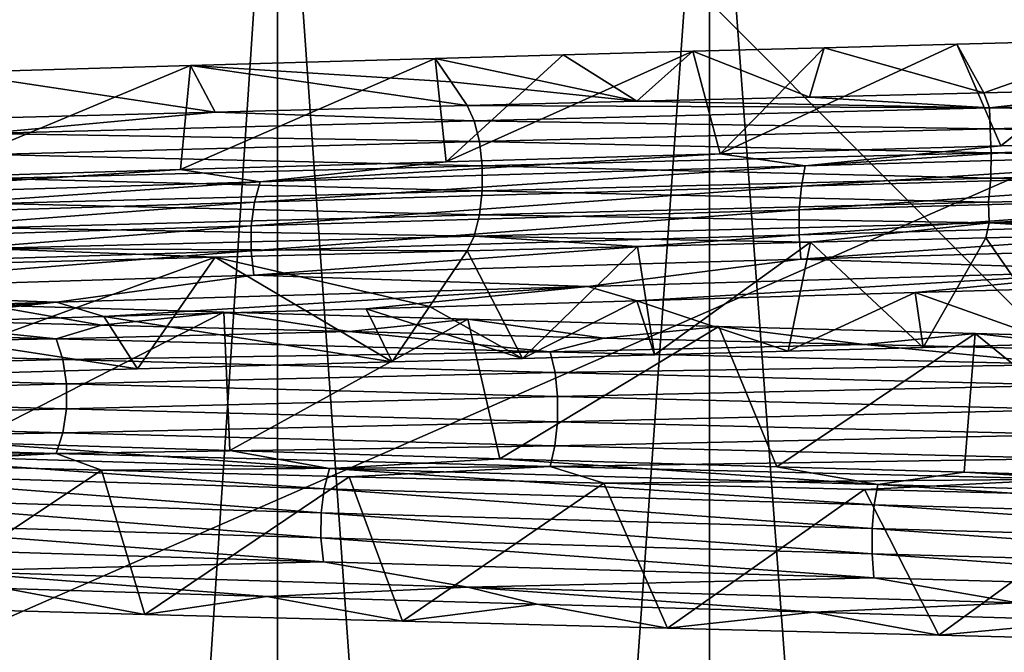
# Model space of a CAD drawing. Header units: metres. Extents: x -206 to 75, y -104 to 104.
# Tile 799 of 1056: x -5.64 to -2.63, y -56.45 to -54.52. Entities that reach past the tile are written whole.
import ezdxf

# ---------------------------------------------------------------- set-up
doc = ezdxf.new("R2010")
doc.units = ezdxf.units.M
doc.layers.add('solid_01_1-CONSUMER_THERM_B_125288', color=7, linetype='CONTINUOUS')

msp = doc.modelspace()

# ---------------------------------------------------------------- linework, layer by layer
at = {"layer": 'solid_01_1-CONSUMER_THERM_B_125288'}
for points in [[(-27.776106, 66.214066), (28.050987, 67.836098), (-27.757145, -66.232315)], [(28.050987, 67.836098), (-27.757065, -66.785934), (-27.757145, -66.232315)], [(28.050987, 67.836098), (27.851068, 67.319839), (-27.757065, -66.785934)], [(27.851068, 67.319839), (27.74942, 66.775635), (-27.757065, -66.785934)], [(27.74942, 66.775635), (-28.058632, -67.846397), (-27.858715, -67.330139)], [(27.74942, 66.775635), (27.749498, 66.222015), (-28.058632, -67.846397)], [(27.74942, 66.775635), (-27.858715, -67.330139), (-27.757065, -66.785934)], [(27.749498, 66.222015), (27.768459, -66.224365), (-28.058632, -67.846397)], [(-18.213459, -45.817539, 1.5), (-19.476553, -45.904934, 1.5), (69.506912, -74.995201, 1.5)], [(35.395393, -57.260349, 1.5), (18.218929, -45.812325, 1.5), (-18.213459, -45.817539, 1.5)], [(37.092922, -58.218811, 1.5), (-18.213459, -45.817539, 1.5), (69.506912, -74.995201, 1.5)], [(37.092922, -58.218811, 1.5), (35.395393, -57.260349, 1.5), (-18.213459, -45.817539, 1.5)], [(-19.476553, -45.904934, 1.5), (-20.110367, -46.015713, 1.5), (69.506912, -74.995201, 1.5)], [(-20.110367, -46.015713, 1.5), (-20.738798, -46.171688, 1.5), (69.506912, -74.995201, 1.5)], [(-20.738798, -46.171688, 1.5), (-21.356617, -46.372227, 1.5), (69.506912, -74.995201, 1.5)], [(-21.356617, -46.372227, 1.5), (-21.958729, -46.615906, 1.5), (69.506912, -74.995201, 1.5)], [(-38.864662, -46.52047, 75.400002), (-54.590946, -63.612965, 75.400002), (54.609055, -63.597332, 75.400002)], [(-37.59338, -46.610531, 75.400002), (-38.864662, -46.52047, 75.400002), (54.609055, -63.597332, 75.400002)], [(37.606621, -46.599766, 75.400002), (-37.59338, -46.610531, 75.400002), (54.609055, -63.597332, 75.400002)], [(-21.958729, -46.615906, 1.5), (-22.540312, -46.900536, 1.5), (69.506912, -74.995201, 1.5)], [(-22.540312, -46.900536, 1.5), (-23.096958, -47.223244, 1.5), (69.506912, -74.995201, 1.5)], [(-23.096958, -47.223244, 1.5), (-24.120508, -47.968487, 1.5), (69.506912, -74.995201, 1.5)], [(-24.120508, -47.968487, 1.5), (-33.833458, -56.120991, 1.5), (69.506912, -74.995201, 1.5)], [(-11.99159, -59.106865, 72.400002), (-11.993093, -48.606865, 72.400002), (12.006907, -48.603428, 72.400002)], [(-11.99159, -59.106865, 72.400002), (12.006907, -48.603428, 72.400002), (12.00841, -59.103428, 72.400002)], [(-6.984468, -50.99984, 9.001026), (6.979857, -50.999832, 8.998974), (6.979864, -65, 8.998974)], [(-6.984461, -65, 9.001026), (-6.984468, -50.99984, 9.001026), (6.979864, -65, 8.998974)], [(-6.979903, -65, 40.001026), (6.984415, -50.999832, 39.998974), (-6.97991, -50.99984, 40.001026)], [(-6.979903, -65, 40.001026), (6.984422, -65, 39.998974), (6.984415, -50.999832, 39.998974)], [(-6.083931, -72, 33.119068), (-6.083986, -53.385639, 33.119026), (-4.853693, -53.385639, 33.867184)], [(-6.083911, -72, 15.880919), (-4.853693, -53.385639, 15.132814), (-6.083986, -53.385639, 15.880974)], [(-4.853677, -72, 33.867184), (-6.083931, -72, 33.119068), (-4.853693, -53.385639, 33.867184)], [(-6.083911, -72, 15.880919), (-4.853642, -72, 15.132797), (-4.853693, -53.385639, 15.132814)], [(-4.853677, -72, 33.867184), (-4.853693, -53.385639, 33.867184), (-3.532986, -53.385639, 34.440849)], [(-3.533028, -72, 14.559177), (-3.532986, -53.385639, 14.55915), (-4.853693, -53.385639, 15.132814)], [(-4.853642, -72, 15.132797), (-3.533028, -72, 14.559177), (-4.853693, -53.385639, 15.132814)], [(-3.533077, -72, 34.440804), (-4.853677, -72, 33.867184), (-3.532986, -53.385639, 34.440849)], [(-2.146607, -72, 34.8293), (-3.533077, -72, 34.440804), (-3.532986, -53.385639, 34.440849)], [(-3.533028, -72, 14.559177), (-2.146529, -72, 14.170684), (-3.532986, -53.385639, 14.55915)], [(-2.146607, -72, 34.8293), (-3.532986, -53.385639, 34.440849), (-2.146465, -53.385639, 34.829338)], [(-2.146529, -72, 14.170684), (-2.146465, -53.385639, 14.170664), (-3.532986, -53.385639, 14.55915)], [(-2.776874, -54.590382, 36.647793), (-2.642353, -54.900921, 37.340103), (-3.500297, -54.925316, 37.133976)], [(-3.182678, -54.601261, 36.545479), (-2.776874, -54.590382, 36.647793), (-3.500297, -54.925316, 37.133976)], [(-2.694136, -54.738987, 36.372963), (-2.776874, -54.590382, 36.647793), (-3.182678, -54.601261, 36.545479)], [(-2.776874, -54.590382, 36.647793), (-2.229275, -54.575756, 36.763226), (-2.642353, -54.900921, 37.340103)], [(-2.694136, -54.738987, 36.372963), (-2.229275, -54.575756, 36.763226), (-2.776874, -54.590382, 36.647793)], [(-2.694136, -54.738987, 36.372963), (-2.155115, -54.725941, 36.482433), (-2.229275, -54.575756, 36.763226)], [(-2.229275, -54.575756, 36.763226), (-2.062871, -54.884579, 37.44553), (-2.642353, -54.900921, 37.340103)], [(-3.980221, -54.622925, 36.301144), (-4.338082, -54.949581, 36.872169), (-4.371165, -54.633747, 36.159439)], [(-3.754502, -54.765083, 36.081081), (-3.980221, -54.622925, 36.301144), (-4.371165, -54.633747, 36.159439)], [(-3.583901, -54.612091, 36.429863), (-3.500297, -54.925316, 37.133976), (-4.338082, -54.949581, 36.872169)], [(-3.980221, -54.622925, 36.301144), (-3.583901, -54.612091, 36.429863), (-4.338082, -54.949581, 36.872169)], [(-3.754502, -54.765083, 36.081081), (-3.583901, -54.612091, 36.429863), (-3.980221, -54.622925, 36.301144)], [(-3.754502, -54.765083, 36.081081), (-3.227624, -54.752033, 36.239044), (-3.583901, -54.612091, 36.429863)], [(-3.583901, -54.612091, 36.429863), (-3.182678, -54.601261, 36.545479), (-3.500297, -54.925316, 37.133976)], [(-3.227624, -54.752033, 36.239044), (-3.182678, -54.601261, 36.545479), (-3.583901, -54.612091, 36.429863)], [(-3.227624, -54.752033, 36.239044), (-2.694136, -54.738987, 36.372963), (-3.182678, -54.601261, 36.545479)], [(-5.150229, -54.97382, 36.557091), (-5.119303, -54.655094, 35.845371), (-4.371165, -54.633747, 36.159439)], [(-4.338082, -54.949581, 36.872169), (-5.150229, -54.97382, 36.557091), (-4.371165, -54.633747, 36.159439)], [(-4.322473, -54.70594, 36.029564), (-4.371165, -54.633747, 36.159439), (-5.119303, -54.655094, 35.845371)], [(-3.754502, -54.765083, 36.081081), (-4.371165, -54.633747, 36.159439), (-4.322473, -54.70594, 36.029564)], [(-5.939864, -54.99831, 36.187801), (-5.848356, -54.676853, 35.481155), (-5.119303, -54.655094, 35.845371)], [(-5.150229, -54.97382, 36.557091), (-5.939864, -54.99831, 36.187801), (-5.119303, -54.655094, 35.845371)], [(-5.043329, -54.79792, 35.580566), (-5.119303, -54.655094, 35.845371), (-5.848356, -54.676853, 35.481155)], [(-5.78909, -54.817677, 35.209888), (-5.043329, -54.79792, 35.580566), (-5.848356, -54.676853, 35.481155)], [(-4.273792, -54.77816, 35.899719), (-4.322473, -54.70594, 36.029564), (-5.119303, -54.655094, 35.845371)], [(-5.043329, -54.79792, 35.580566), (-4.273792, -54.77816, 35.899719), (-5.119303, -54.655094, 35.845371)], [(-3.754502, -54.765083, 36.081081), (-4.322473, -54.70594, 36.029564), (-4.273792, -54.77816, 35.899719)], [(-2.676704, -54.785351, 36.313423), (-2.694136, -54.738987, 36.372963), (-3.227624, -54.752033, 36.239044)], [(-2.676704, -54.785351, 36.313423), (-2.155115, -54.725941, 36.482433), (-2.694136, -54.738987, 36.372963)], [(-1.051854, -54.746117, 36.56662), (-2.155115, -54.725941, 36.482433), (-2.676704, -54.785351, 36.313423)], [(-2.676704, -54.785351, 36.313423), (-3.754502, -54.765083, 36.081081), (-4.273792, -54.77816, 35.899719)], [(-2.676704, -54.785351, 36.313423), (-3.227624, -54.752033, 36.239044), (-3.754502, -54.765083, 36.081081)], [(-1.051854, -54.746117, 36.56662), (-2.676704, -54.785351, 36.313423), (-1.064868, -54.810024, 36.520069)], [(-5.748451, -54.863956, 35.16135), (-5.043329, -54.79792, 35.580566), (-5.78909, -54.817677, 35.209888)], [(-5.748451, -54.863956, 35.16135), (-4.251982, -54.824581, 35.841537), (-5.043329, -54.79792, 35.580566)], [(-4.251982, -54.824581, 35.841537), (-4.273792, -54.77816, 35.899719), (-5.043329, -54.79792, 35.580566)], [(-4.251982, -54.824581, 35.841537), (-2.676704, -54.785351, 36.313423), (-4.273792, -54.77816, 35.899719)], [(-2.676704, -54.785351, 36.313423), (-4.251982, -54.824581, 35.841537), (-2.674998, -54.849056, 36.267418)], [(-2.676704, -54.785351, 36.313423), (-2.674998, -54.849056, 36.267418), (-1.064868, -54.810024, 36.520069)], [(-5.748451, -54.863956, 35.16135), (-4.2361, -54.888084, 35.799175), (-4.251982, -54.824581, 35.841537)], [(-4.251982, -54.824581, 35.841537), (-4.2361, -54.888084, 35.799175), (-2.674998, -54.849056, 36.267418)], [(-1.064868, -54.810024, 36.520069), (-2.674998, -54.849056, 36.267418), (-1.06772, -54.88377, 36.495296)], [(-5.748451, -54.863956, 35.16135), (-5.727026, -54.92741, 35.121616), (-4.2361, -54.888084, 35.799175)], [(-2.674998, -54.849056, 36.267418), (-4.2361, -54.888084, 35.799175), (-2.672033, -54.922741, 36.243042)], [(-2.674998, -54.849056, 36.267418), (-2.672033, -54.922741, 36.243042), (-1.06772, -54.88377, 36.495296)], [(-5.727026, -54.92741, 35.121616), (-4.227483, -54.962421, 35.776196), (-4.2361, -54.888084, 35.799175)], [(-4.2361, -54.888084, 35.799175), (-4.227483, -54.962421, 35.776196), (-2.672033, -54.922741, 36.243042)], [(-3.240625, -54.9622, 37.266537), (-2.642353, -54.900921, 37.340103), (-2.062871, -54.884579, 37.44553)], [(-3.240625, -54.9622, 37.266537), (-2.062871, -54.884579, 37.44553), (-1.517089, -54.913483, 37.582287)], [(-1.06772, -54.88377, 36.495296), (-2.672033, -54.922741, 36.243042), (-1.068822, -54.960754, 36.495262)], [(-4.906412, -55.010918, 36.725849), (-4.338082, -54.949581, 36.872169), (-3.500297, -54.925316, 37.133976)], [(-4.906412, -55.010918, 36.725849), (-3.500297, -54.925316, 37.133976), (-3.240625, -54.9622, 37.266537)], [(-2.672033, -54.922741, 36.243042), (-4.227483, -54.962421, 35.776196), (-2.672582, -54.99971, 36.242981)], [(-3.240625, -54.9622, 37.266537), (-3.500297, -54.925316, 37.133976), (-2.642353, -54.900921, 37.340103)], [(-1.517089, -54.913483, 37.582287), (-1.522424, -54.975731, 37.628262), (-3.252017, -55.024448, 37.311405)], [(-3.240625, -54.9622, 37.266537), (-1.517089, -54.913483, 37.582287), (-3.252017, -55.024448, 37.311405)], [(-2.672033, -54.922741, 36.243042), (-2.672582, -54.99971, 36.242981), (-1.068822, -54.960754, 36.495262)], [(-5.727026, -54.92741, 35.121616), (-5.715458, -55.000957, 35.100159), (-4.227483, -54.962421, 35.776196)], [(-4.906412, -55.010918, 36.725849), (-5.150229, -54.97382, 36.557091), (-4.338082, -54.949581, 36.872169)], [(-6.483957, -55.059635, 35.965691), (-5.939864, -54.99831, 36.187801), (-5.150229, -54.97382, 36.557091)], [(-6.483957, -55.059635, 35.965691), (-5.150229, -54.97382, 36.557091), (-4.906412, -55.010918, 36.725849)], [(-5.715458, -55.000957, 35.100159), (-4.227543, -55.038662, 35.776363), (-4.227483, -54.962421, 35.776196)], [(-3.240625, -54.9622, 37.266537), (-3.252017, -55.024448, 37.311405), (-4.923658, -55.073166, 36.768814)], [(-4.906412, -55.010918, 36.725849), (-3.240625, -54.9622, 37.266537), (-4.923658, -55.073166, 36.768814)], [(-4.227483, -54.962421, 35.776196), (-4.227543, -55.038662, 35.776363), (-2.672582, -54.99971, 36.242981)], [(-1.522424, -54.975731, 37.628262), (-1.525414, -55.048435, 37.653984), (-3.258396, -55.097153, 37.336506)], [(-3.252017, -55.024448, 37.311405), (-1.522424, -54.975731, 37.628262), (-3.258396, -55.097153, 37.336506)], [(-1.068822, -54.960754, 36.495262), (-2.672582, -54.99971, 36.242981), (-1.075646, -55.034462, 36.519291)], [(-4.906412, -55.010918, 36.725849), (-4.923658, -55.073166, 36.768814), (-6.506747, -55.121883, 36.005985)], [(-6.483957, -55.059635, 35.965691), (-4.906412, -55.010918, 36.725849), (-6.506747, -55.121883, 36.005985)], [(-5.715458, -55.000957, 35.100159), (-5.715488, -55.077858, 35.100216), (-4.227543, -55.038662, 35.776363)], [(-2.672582, -54.99971, 36.242981), (-4.227543, -55.038662, 35.776363), (-2.680301, -55.073364, 36.266392)], [(-2.672582, -54.99971, 36.242981), (-2.680301, -55.073364, 36.266392), (-1.075646, -55.034462, 36.519291)], [(-5.715488, -55.077858, 35.100216), (-4.236156, -55.112263, 35.799343), (-4.227543, -55.038662, 35.776363)], [(-3.252017, -55.024448, 37.311405), (-3.258396, -55.097153, 37.336506), (-4.933312, -55.14587, 36.79285)], [(-4.923658, -55.073166, 36.768814), (-3.252017, -55.024448, 37.311405), (-4.933312, -55.14587, 36.79285)], [(-4.227543, -55.038662, 35.776363), (-4.236156, -55.112263, 35.799343), (-2.680301, -55.073364, 36.266392)], [(-1.075646, -55.034462, 36.519291), (-2.680301, -55.073364, 36.266392), (-2.678026, -55.136494, 36.313396)], [(-1.075646, -55.034462, 36.519291), (-2.678026, -55.136494, 36.313396), (-1.054464, -55.097286, 36.566662)], [(-4.923658, -55.073166, 36.768814), (-4.933312, -55.14587, 36.79285), (-6.519503, -55.194588, 36.028526)], [(-6.506747, -55.121883, 36.005985), (-4.923658, -55.073166, 36.768814), (-6.519503, -55.194588, 36.028526)], [(-2.680301, -55.073364, 36.266392), (-4.236156, -55.112263, 35.799343), (-2.678026, -55.136494, 36.313396)], [(-1.525414, -55.048435, 37.653984), (-1.525622, -55.125023, 37.655701), (-3.25883, -55.17374, 37.338177)], [(-3.258396, -55.097153, 37.336506), (-1.525414, -55.048435, 37.653984), (-3.25883, -55.17374, 37.338177)], [(-5.715488, -55.077858, 35.100216), (-5.72711, -55.151371, 35.121769), (-4.236156, -55.112263, 35.799343)], [(-3.258396, -55.097153, 37.336506), (-3.25883, -55.17374, 37.338177), (-4.933964, -55.222458, 36.794453)], [(-4.933312, -55.14587, 36.79285), (-3.258396, -55.097153, 37.336506), (-4.933964, -55.222458, 36.794453)], [(-1.054464, -55.097286, 36.566662), (-2.678026, -55.136494, 36.313396), (-1.601759, -55.156399, 36.568653)], [(-5.72711, -55.151371, 35.121769), (-4.252493, -55.176933, 35.842922), (-4.236156, -55.112263, 35.799343)], [(-4.236156, -55.112263, 35.799343), (-4.252493, -55.176933, 35.842922), (-2.678026, -55.136494, 36.313396)], [(-3.25883, -55.17374, 37.338177), (-1.525622, -55.125023, 37.655701), (-3.25328, -55.247547, 37.316288)], [(-1.525622, -55.125023, 37.655701), (-1.523027, -55.19883, 37.63327), (-3.25328, -55.247547, 37.316288)], [(-4.933312, -55.14587, 36.79285), (-4.933964, -55.222458, 36.794453), (-6.520361, -55.271175, 36.030025)], [(-6.519503, -55.194588, 36.028526), (-4.933312, -55.14587, 36.79285), (-6.520361, -55.271175, 36.030025)], [(-5.72711, -55.151371, 35.121769), (-5.74858, -55.214756, 35.161591), (-4.252493, -55.176933, 35.842922)], [(-2.678026, -55.136494, 36.313396), (-4.252493, -55.176933, 35.842922), (-3.224035, -55.195686, 36.240021)], [(-2.678026, -55.136494, 36.313396), (-3.224035, -55.195686, 36.240021), (-2.688545, -55.182598, 36.374229)], [(-2.678026, -55.136494, 36.313396), (-2.688545, -55.182598, 36.374229), (-2.147397, -55.169498, 36.483818)], [(-2.678026, -55.136494, 36.313396), (-2.147397, -55.169498, 36.483818), (-1.601759, -55.156399, 36.568653)], [(-5.74858, -55.214756, 35.161591), (-4.273764, -55.221962, 35.899662), (-4.252493, -55.176933, 35.842922)], [(-4.933964, -55.222458, 36.794453), (-3.25883, -55.17374, 37.338177), (-4.925558, -55.296265, 36.773487)], [(-3.25883, -55.17374, 37.338177), (-3.25328, -55.247547, 37.316288), (-4.925558, -55.296265, 36.773487)], [(-4.252493, -55.176933, 35.842922), (-4.273764, -55.221962, 35.899662), (-3.75279, -55.208805, 36.081665)], [(-4.252493, -55.176933, 35.842922), (-3.75279, -55.208805, 36.081665), (-3.224035, -55.195686, 36.240021)], [(-3.224035, -55.195686, 36.240021), (-3.75279, -55.208805, 36.081665), (-3.700679, -55.539906, 36.776375)], [(-3.224035, -55.195686, 36.240021), (-3.700679, -55.539906, 36.776375), (-3.292404, -55.528908, 36.889378)], [(-3.224035, -55.195686, 36.240021), (-3.292404, -55.528908, 36.889378), (-2.879793, -55.517914, 36.989006)], [(-2.688545, -55.182598, 36.374229), (-3.224035, -55.195686, 36.240021), (-2.879793, -55.517914, 36.989006)], [(-2.688545, -55.182598, 36.374229), (-2.879793, -55.517914, 36.989006), (-2.463091, -55.506962, 37.0751)], [(-2.147397, -55.169498, 36.483818), (-2.688545, -55.182598, 36.374229), (-2.463091, -55.506962, 37.0751)], [(-6.520361, -55.271175, 36.030025), (-4.933964, -55.222458, 36.794453), (-6.50925, -55.344982, 36.010365)], [(-4.933964, -55.222458, 36.794453), (-4.925558, -55.296265, 36.773487), (-6.50925, -55.344982, 36.010365)], [(-5.74858, -55.214756, 35.161591), (-5.789095, -55.261364, 35.209885), (-5.043332, -55.241608, 35.580563)], [(-5.74858, -55.214756, 35.161591), (-5.043332, -55.241608, 35.580563), (-4.273764, -55.221962, 35.899662)], [(-5.043332, -55.241608, 35.580563), (-4.388331, -55.391861, 36.205254), (-4.273764, -55.221962, 35.899662)], [(-4.273764, -55.221962, 35.899662), (-4.388331, -55.391861, 36.205254), (-4.104352, -55.550842, 36.6502)], [(-3.75279, -55.208805, 36.081665), (-4.273764, -55.221962, 35.899662), (-4.104352, -55.550842, 36.6502)], [(-3.75279, -55.208805, 36.081665), (-4.104352, -55.550842, 36.6502), (-3.700679, -55.539906, 36.776375)], [(-3.25328, -55.247547, 37.316288), (-1.523027, -55.19883, 37.63327), (-2.211033, -55.282551, 37.491306)], [(-5.043332, -55.241608, 35.580563), (-6.041691, -55.604404, 35.82563), (-5.281712, -55.583176, 36.194683)], [(-5.789095, -55.261364, 35.209885), (-6.041691, -55.604404, 35.82563), (-5.043332, -55.241608, 35.580563)], [(-5.043332, -55.241608, 35.580563), (-5.281712, -55.583176, 36.194683), (-4.50294, -55.561741, 36.510948)], [(-5.043332, -55.241608, 35.580563), (-4.50294, -55.561741, 36.510948), (-4.388331, -55.391861, 36.205254)], [(-4.925558, -55.296265, 36.773487), (-3.25328, -55.247547, 37.316288), (-3.90445, -55.330921, 37.088783)], [(-3.25328, -55.247547, 37.316288), (-2.211033, -55.282551, 37.491306), (-3.90445, -55.330921, 37.088783)], [(-2.211033, -55.282551, 37.491306), (-3.754508, -55.374554, 37.071808), (-3.90445, -55.330921, 37.088783)], [(-2.211033, -55.282551, 37.491306), (-2.904463, -55.349762, 37.294136), (-3.754508, -55.374554, 37.071808)], [(-2.211033, -55.282551, 37.491306), (-2.039678, -55.32502, 37.459625), (-2.904463, -55.349762, 37.294136)], [(-6.50925, -55.344982, 36.010365), (-4.925558, -55.296265, 36.773487), (-5.528835, -55.379295, 36.465824)], [(-4.925558, -55.296265, 36.773487), (-3.90445, -55.330921, 37.088783), (-5.528835, -55.379295, 36.465824)], [(-6.50925, -55.344982, 36.010365), (-5.528835, -55.379295, 36.465824), (-7.055741, -55.42767, 35.631165)], [(-3.90445, -55.330921, 37.088783), (-5.384097, -55.423389, 36.465771), (-5.528835, -55.379295, 36.465824)], [(-3.90445, -55.330921, 37.088783), (-4.58215, -55.399151, 36.79509), (-5.384097, -55.423389, 36.465771)], [(-3.90445, -55.330921, 37.088783), (-3.754508, -55.374554, 37.071808), (-4.58215, -55.399151, 36.79509)], [(-2.904463, -55.349762, 37.294136), (-2.039678, -55.32502, 37.459625), (-2.463091, -55.506962, 37.0751)], [(-4.58215, -55.399151, 36.79509), (-3.754508, -55.374554, 37.071808), (-4.104352, -55.550842, 36.6502)], [(-3.754508, -55.374554, 37.071808), (-3.700679, -55.539906, 36.776375), (-4.104352, -55.550842, 36.6502)], [(-3.754508, -55.374554, 37.071808), (-2.904463, -55.349762, 37.294136), (-3.292404, -55.528908, 36.889378)], [(-3.754508, -55.374554, 37.071808), (-3.292404, -55.528908, 36.889378), (-3.700679, -55.539906, 36.776375)], [(-2.904463, -55.349762, 37.294136), (-2.879793, -55.517914, 36.989006), (-3.292404, -55.528908, 36.889378)], [(-2.904463, -55.349762, 37.294136), (-2.463091, -55.506962, 37.0751), (-2.879793, -55.517914, 36.989006)], [(-5.528835, -55.379295, 36.465824), (-6.925285, -55.471687, 35.643227), (-7.055741, -55.42767, 35.631165)], [(-5.528835, -55.379295, 36.465824), (-6.1653, -55.447479, 36.081955), (-6.925285, -55.471687, 35.643227)], [(-5.528835, -55.379295, 36.465824), (-5.384097, -55.423389, 36.465771), (-6.1653, -55.447479, 36.081955)], [(-5.391193, -55.449265, 13.584068), (-6.123052, -55.429558, 13.977101), (-5.741104, -55.388157, 13.648449)], [(-5.796409, -55.808449, 12.740055), (-5.017797, -55.40976, 13.301584), (-5.741104, -55.388157, 13.648449)], [(-5.391193, -55.449265, 13.584068), (-5.741104, -55.388157, 13.648449), (-5.017797, -55.40976, 13.301584)], [(-5.384097, -55.423389, 36.465771), (-4.58215, -55.399151, 36.79509), (-4.50294, -55.561741, 36.510948)], [(-4.58215, -55.399151, 36.79509), (-4.104352, -55.550842, 36.6502), (-4.50294, -55.561741, 36.510948)], [(-4.388331, -55.391861, 36.205254), (-4.50294, -55.561741, 36.510948), (-4.104352, -55.550842, 36.6502)], [(-6.938089, -55.45219, 14.57161), (-6.123052, -55.429558, 13.977101), (-5.530153, -55.491405, 13.723413)], [(-5.281712, -55.583176, 36.194683), (-6.1653, -55.447479, 36.081955), (-5.384097, -55.423389, 36.465771)], [(-5.530153, -55.491405, 13.723413), (-6.123052, -55.429558, 13.977101), (-5.391193, -55.449265, 13.584068)], [(-5.796409, -55.808449, 12.740055), (-4.99933, -55.833099, 12.380422), (-5.017797, -55.40976, 13.301584)], [(-4.634033, -55.468975, 13.242014), (-5.391193, -55.449265, 13.584068), (-5.017797, -55.40976, 13.301584)], [(-5.281712, -55.583176, 36.194683), (-5.384097, -55.423389, 36.465771), (-4.50294, -55.561741, 36.510948)], [(-4.99933, -55.833099, 12.380422), (-4.27156, -55.431549, 13.002314), (-5.017797, -55.40976, 13.301584)], [(-4.634033, -55.468975, 13.242014), (-5.017797, -55.40976, 13.301584), (-4.27156, -55.431549, 13.002314)], [(-4.99933, -55.833099, 12.380422), (-4.173337, -55.857975, 12.072617), (-4.27156, -55.431549, 13.002314)], [(-3.855306, -55.488686, 12.95225), (-4.634033, -55.468975, 13.242014), (-4.27156, -55.431549, 13.002314)], [(-4.173337, -55.857975, 12.072617), (-3.504452, -55.453445, 12.751544), (-4.27156, -55.431549, 13.002314)], [(-3.855306, -55.488686, 12.95225), (-4.27156, -55.431549, 13.002314), (-3.504452, -55.453445, 12.751544)], [(-6.938089, -55.45219, 14.57161), (-5.530153, -55.491405, 13.723413), (-6.912229, -55.515648, 14.608616)], [(-5.281712, -55.583176, 36.194683), (-6.041691, -55.604404, 35.82563), (-6.1653, -55.447479, 36.081955)], [(-5.530153, -55.491405, 13.723413), (-5.391193, -55.449265, 13.584068), (-4.634033, -55.468975, 13.242014)], [(-4.173337, -55.857975, 12.072617), (-3.326999, -55.882816, 11.820345), (-3.504452, -55.453445, 12.751544)], [(-3.058764, -55.508392, 12.71605), (-3.855306, -55.488686, 12.95225), (-3.504452, -55.453445, 12.751544)], [(-3.326999, -55.882816, 11.820345), (-2.720352, -55.475315, 12.55092), (-3.504452, -55.453445, 12.751544)], [(-3.058764, -55.508392, 12.71605), (-3.504452, -55.453445, 12.751544), (-2.720352, -55.475315, 12.55092)], [(-5.530153, -55.491405, 13.723413), (-5.509541, -55.554863, 13.76358), (-6.912229, -55.515648, 14.608616)], [(-5.530153, -55.491405, 13.723413), (-4.634033, -55.468975, 13.242014), (-4.020009, -55.530621, 13.074264)], [(-5.530153, -55.491405, 13.723413), (-4.020009, -55.530621, 13.074264), (-5.509541, -55.554863, 13.76358)], [(-4.020009, -55.530621, 13.074264), (-4.634033, -55.468975, 13.242014), (-3.855306, -55.488686, 12.95225)], [(-4.020009, -55.530621, 13.074264), (-3.855306, -55.488686, 12.95225), (-3.058764, -55.508392, 12.71605)], [(-3.326999, -55.882816, 11.820345), (-2.753945, -55.899292, 11.683781), (-2.720352, -55.475315, 12.55092)], [(-2.248116, -55.528099, 12.53466), (-3.058764, -55.508392, 12.71605), (-2.720352, -55.475315, 12.55092)], [(-2.753945, -55.899292, 11.683781), (-2.175414, -55.915695, 11.572879), (-2.720352, -55.475315, 12.55092)], [(-2.175414, -55.915695, 11.572879), (-1.925357, -55.496975, 12.40225), (-2.720352, -55.475315, 12.55092)], [(-2.248116, -55.528099, 12.53466), (-2.720352, -55.475315, 12.55092), (-1.925357, -55.496975, 12.40225)], [(-6.912229, -55.515648, 14.608616), (-5.509541, -55.554863, 13.76358), (-6.898267, -55.589195, 14.628595)], [(-4.020009, -55.530621, 13.074264), (-3.058764, -55.508392, 12.71605), (-2.436049, -55.569836, 12.634851)], [(-2.436049, -55.569836, 12.634851), (-3.058764, -55.508392, 12.71605), (-2.248116, -55.528099, 12.53466)], [(-5.509541, -55.554863, 13.76358), (-5.498412, -55.62841, 13.785267), (-6.898267, -55.589195, 14.628595)], [(-4.020009, -55.530621, 13.074264), (-4.005025, -55.594078, 13.11685), (-5.509541, -55.554863, 13.76358)], [(-5.509541, -55.554863, 13.76358), (-4.005025, -55.594078, 13.11685), (-5.498412, -55.62841, 13.785267)], [(-4.020009, -55.530621, 13.074264), (-2.436049, -55.569836, 12.634851), (-4.005025, -55.594078, 13.11685)], [(-2.436049, -55.569836, 12.634851), (-2.426969, -55.633293, 12.679076), (-4.005025, -55.594078, 13.11685)], [(-6.898267, -55.589195, 14.628595), (-5.498412, -55.62841, 13.785267), (-6.898304, -55.666092, 14.628543)], [(-4.005025, -55.594078, 13.11685), (-3.996936, -55.667625, 13.139843), (-5.498412, -55.62841, 13.785267)], [(-4.005025, -55.594078, 13.11685), (-2.426969, -55.633293, 12.679076), (-3.996936, -55.667625, 13.139843)], [(-5.498412, -55.62841, 13.785267), (-5.498441, -55.705307, 13.78521), (-6.898304, -55.666092, 14.628543)], [(-5.498412, -55.62841, 13.785267), (-3.996936, -55.667625, 13.139843), (-5.498441, -55.705307, 13.78521)], [(-2.426969, -55.633293, 12.679076), (-2.422067, -55.706841, 12.702953), (-3.996936, -55.667625, 13.139843)], [(-6.898304, -55.666092, 14.628543), (-5.498441, -55.705307, 13.78521), (-6.912331, -55.739605, 14.608471)], [(-3.996936, -55.667625, 13.139843), (-3.996957, -55.744522, 13.139783), (-5.498441, -55.705307, 13.78521)], [(-3.996936, -55.667625, 13.139843), (-2.422067, -55.706841, 12.702953), (-3.996957, -55.744522, 13.139783)], [(-5.498441, -55.705307, 13.78521), (-5.509621, -55.77882, 13.763422), (-6.912331, -55.739605, 14.608471)], [(-5.498441, -55.705307, 13.78521), (-3.996957, -55.744522, 13.139783), (-5.509621, -55.77882, 13.763422)], [(-2.422067, -55.706841, 12.702953), (-2.42208, -55.783737, 12.702891), (-3.996957, -55.744522, 13.139783)], [(-6.912331, -55.739605, 14.608471), (-5.509621, -55.77882, 13.763422), (-6.938244, -55.802994, 14.571388)], [(-3.996957, -55.744522, 13.139783), (-4.005084, -55.818035, 13.116683), (-5.509621, -55.77882, 13.763422)], [(-3.996957, -55.744522, 13.139783), (-2.42208, -55.783737, 12.702891), (-4.005084, -55.818035, 13.116683)], [(-5.509621, -55.77882, 13.763422), (-5.530276, -55.842209, 13.723172), (-6.938244, -55.802994, 14.571388)], [(-5.509621, -55.77882, 13.763422), (-4.005084, -55.818035, 13.116683), (-5.530276, -55.842209, 13.723172)], [(-2.42208, -55.783737, 12.702891), (-2.427005, -55.857254, 12.678903), (-4.005084, -55.818035, 13.116683)], [(-6.938244, -55.802994, 14.571388), (-5.530276, -55.842209, 13.723172), (-6.826273, -55.853539, 14.419365)], [(-4.694256, -55.887848, 12.193069), (-5.796409, -55.808449, 12.740055), (-6.28615, -55.83913, 12.922875)], [(-4.694256, -55.887848, 12.193069), (-4.99933, -55.833099, 12.380422), (-5.796409, -55.808449, 12.740055)], [(-4.005084, -55.818035, 13.116683), (-4.020099, -55.881424, 13.074008), (-5.530276, -55.842209, 13.723172)], [(-4.005084, -55.818035, 13.116683), (-2.427005, -55.857254, 12.678903), (-4.020099, -55.881424, 13.074008)], [(-5.530276, -55.842209, 13.723172), (-6.123043, -55.873245, 13.977097), (-6.826273, -55.853539, 14.419365)], [(-6.28615, -55.83913, 12.922875), (-6.308238, -55.901379, 12.882187), (-4.710749, -55.950096, 12.149816)], [(-4.694256, -55.887848, 12.193069), (-6.28615, -55.83913, 12.922875), (-4.710749, -55.950096, 12.149816)], [(-5.530276, -55.842209, 13.723172), (-5.391185, -55.892952, 13.584064), (-6.123043, -55.873245, 13.977097)], [(-5.530276, -55.842209, 13.723172), (-4.020099, -55.881424, 13.074008), (-5.391185, -55.892952, 13.584064)], [(-4.694256, -55.887848, 12.193069), (-4.173337, -55.857975, 12.072617), (-4.99933, -55.833099, 12.380422)], [(-3.018738, -55.936569, 11.680646), (-4.173337, -55.857975, 12.072617), (-4.694256, -55.887848, 12.193069)], [(-3.018738, -55.936569, 11.680646), (-3.326999, -55.882816, 11.820345), (-4.173337, -55.857975, 12.072617)], [(-2.427005, -55.857254, 12.678903), (-2.436104, -55.920639, 12.634586), (-4.020099, -55.881424, 13.074008)], [(-5.391185, -55.892952, 13.584064), (-6.020839, -56.312592, 12.985479), (-6.123043, -55.873245, 13.977097)], [(-4.020099, -55.881424, 13.074008), (-4.634024, -55.912663, 13.24201), (-5.391185, -55.892952, 13.584064)], [(-4.694256, -55.887848, 12.193069), (-4.710749, -55.950096, 12.149816), (-3.029343, -55.998817, 11.635593)], [(-3.018738, -55.936569, 11.680646), (-4.694256, -55.887848, 12.193069), (-3.029343, -55.998817, 11.635593)], [(-4.020099, -55.881424, 13.074008), (-3.855297, -55.932373, 12.952247), (-4.634024, -55.912663, 13.24201)], [(-4.020099, -55.881424, 13.074008), (-2.436104, -55.920639, 12.634586), (-3.855297, -55.932373, 12.952247)], [(-3.018738, -55.936569, 11.680646), (-2.753945, -55.899292, 11.683781), (-3.326999, -55.882816, 11.820345)], [(-6.308238, -55.901379, 12.882187), (-6.320591, -55.974083, 12.859418), (-4.719972, -56.0228, 12.125613)], [(-4.710749, -55.950096, 12.149816), (-6.308238, -55.901379, 12.882187), (-4.719972, -56.0228, 12.125613)], [(-5.391185, -55.892952, 13.584064), (-5.258727, -56.333744, 12.613469), (-6.020839, -56.312592, 12.985479)], [(-4.634024, -55.912663, 13.24201), (-5.258727, -56.333744, 12.613469), (-5.391185, -55.892952, 13.584064)], [(-4.634024, -55.912663, 13.24201), (-4.47157, -56.354809, 12.291306), (-5.258727, -56.333744, 12.613469)], [(-3.855297, -55.932373, 12.952247), (-4.47157, -56.354809, 12.291306), (-4.634024, -55.912663, 13.24201)], [(-1.29035, -55.985287, 11.392259), (-2.753945, -55.899292, 11.683781), (-3.018738, -55.936569, 11.680646)], [(-1.29035, -55.985287, 11.392259), (-2.175414, -55.915695, 11.572879), (-2.753945, -55.899292, 11.683781)], [(-3.855297, -55.932373, 12.952247), (-3.661131, -56.375954, 12.019919), (-4.47157, -56.354809, 12.291306)], [(-2.436104, -55.920639, 12.634586), (-3.058755, -55.95208, 12.716047), (-3.855297, -55.932373, 12.952247)], [(-3.058755, -55.95208, 12.716047), (-3.661131, -56.375954, 12.019919), (-3.855297, -55.932373, 12.952247)], [(-2.436104, -55.920639, 12.634586), (-2.248106, -55.971786, 12.534658), (-3.058755, -55.95208, 12.716047)], [(-3.018738, -55.936569, 11.680646), (-3.029343, -55.998817, 11.635593), (-1.29488, -56.047535, 11.346192)], [(-1.29035, -55.985287, 11.392259), (-3.018738, -55.936569, 11.680646), (-1.29488, -56.047535, 11.346192)], [(-6.320591, -55.974083, 12.859418), (-6.321406, -56.050671, 12.857894), (-4.720577, -56.099388, 12.123995)], [(-4.719972, -56.0228, 12.125613), (-6.320591, -55.974083, 12.859418), (-4.720577, -56.099388, 12.123995)], [(-4.710749, -55.950096, 12.149816), (-4.719972, -56.0228, 12.125613), (-3.03527, -56.071522, 11.610384)], [(-3.029343, -55.998817, 11.635593), (-4.710749, -55.950096, 12.149816), (-3.03527, -56.071522, 11.610384)], [(-3.058755, -55.95208, 12.716047), (-2.831983, -56.39727, 11.801323), (-3.661131, -56.375954, 12.019919)], [(-2.248106, -55.971786, 12.534658), (-2.831983, -56.39727, 11.801323), (-3.058755, -55.95208, 12.716047)], [(-2.248106, -55.971786, 12.534658), (-1.990484, -56.418816, 11.637496), (-2.831983, -56.39727, 11.801323)], [(-3.029343, -55.998817, 11.635593), (-3.03527, -56.071522, 11.610384), (-1.297409, -56.120239, 11.320417)], [(-1.29488, -56.047535, 11.346192), (-3.029343, -55.998817, 11.635593), (-1.297409, -56.120239, 11.320417)], [(-4.719972, -56.0228, 12.125613), (-4.720577, -56.099388, 12.123995), (-3.035656, -56.148109, 11.608699)], [(-3.03527, -56.071522, 11.610384), (-4.719972, -56.0228, 12.125613), (-3.035656, -56.148109, 11.608699)], [(-6.321406, -56.050671, 12.857894), (-6.310622, -56.124477, 12.87774), (-4.712522, -56.173195, 12.145093)], [(-4.720577, -56.099388, 12.123995), (-6.321406, -56.050671, 12.857894), (-4.712522, -56.173195, 12.145093)], [(-4.720577, -56.099388, 12.123995), (-4.712522, -56.173195, 12.145093), (-3.030473, -56.221916, 11.630677)], [(-3.035656, -56.148109, 11.608699), (-4.720577, -56.099388, 12.123995), (-3.030473, -56.221916, 11.630677)], [(-3.03527, -56.071522, 11.610384), (-3.035656, -56.148109, 11.608699), (-1.297567, -56.196827, 11.318696)], [(-1.297409, -56.120239, 11.320417), (-3.03527, -56.071522, 11.610384), (-1.297567, -56.196827, 11.318696)], [(-33.833458, -56.120991, 1.5), (-35.386375, -57.270309, 1.5), (69.506912, -74.995201, 1.5)], [(-4.712522, -56.173195, 12.145093), (-6.310622, -56.124477, 12.87774), (-5.878237, -56.201653, 12.701863)], [(-3.035656, -56.148109, 11.608699), (-3.030473, -56.221916, 11.630677), (-1.295347, -56.270634, 11.341169)], [(-1.297567, -56.196827, 11.318696), (-3.035656, -56.148109, 11.608699), (-1.295347, -56.270634, 11.341169)], [(-4.712522, -56.173195, 12.145093), (-5.878237, -56.201653, 12.701863), (-4.271989, -56.250027, 12.032537)], [(-3.030473, -56.221916, 11.630677), (-4.712522, -56.173195, 12.145093), (-4.271989, -56.250027, 12.032537)], [(-5.878237, -56.201653, 12.701863), (-5.684872, -56.254539, 12.674327), (-4.886169, -56.278641, 12.323347)], [(-5.878237, -56.201653, 12.701863), (-4.886169, -56.278641, 12.323347), (-4.271989, -56.250027, 12.032537)], [(-3.030473, -56.221916, 11.630677), (-4.271989, -56.250027, 12.032537), (-2.59106, -56.298401, 11.57935)], [(-1.295347, -56.270634, 11.341169), (-3.030473, -56.221916, 11.630677), (-2.59106, -56.298401, 11.57935)], [(-6.020839, -56.312592, 12.985479), (-5.258727, -56.333744, 12.613469), (-5.684872, -56.254539, 12.674327)], [(-5.258727, -56.333744, 12.613469), (-4.886169, -56.278641, 12.323347), (-5.684872, -56.254539, 12.674327)], [(-5.258727, -56.333744, 12.613469), (-4.47157, -56.354809, 12.291306), (-4.886169, -56.278641, 12.323347)], [(-4.271989, -56.250027, 12.032537), (-4.886169, -56.278641, 12.323347), (-4.059602, -56.302898, 12.024251)], [(-4.47157, -56.354809, 12.291306), (-4.059602, -56.302898, 12.024251), (-4.886169, -56.278641, 12.323347)], [(-4.271989, -56.250027, 12.032537), (-4.059602, -56.302898, 12.024251), (-3.213672, -56.32729, 11.780561)], [(-4.271989, -56.250027, 12.032537), (-3.213672, -56.32729, 11.780561), (-2.59106, -56.298401, 11.57935)], [(-4.47157, -56.354809, 12.291306), (-3.661131, -56.375954, 12.019919), (-4.059602, -56.302898, 12.024251)], [(-3.661131, -56.375954, 12.019919), (-3.213672, -56.32729, 11.780561), (-4.059602, -56.302898, 12.024251)], [(-2.59106, -56.298401, 11.57935), (-3.213672, -56.32729, 11.780561), (-2.353051, -56.351856, 11.593619)], [(-3.661131, -56.375954, 12.019919), (-2.831983, -56.39727, 11.801323), (-3.213672, -56.32729, 11.780561)], [(-2.831983, -56.39727, 11.801323), (-2.353051, -56.351856, 11.593619), (-3.213672, -56.32729, 11.780561)], [(-2.831983, -56.39727, 11.801323), (-1.990484, -56.418816, 11.637496), (-2.353051, -56.351856, 11.593619)]]:
    msp.add_3dface(points, dxfattribs=at)

doc.saveas('drawing.dxf')
